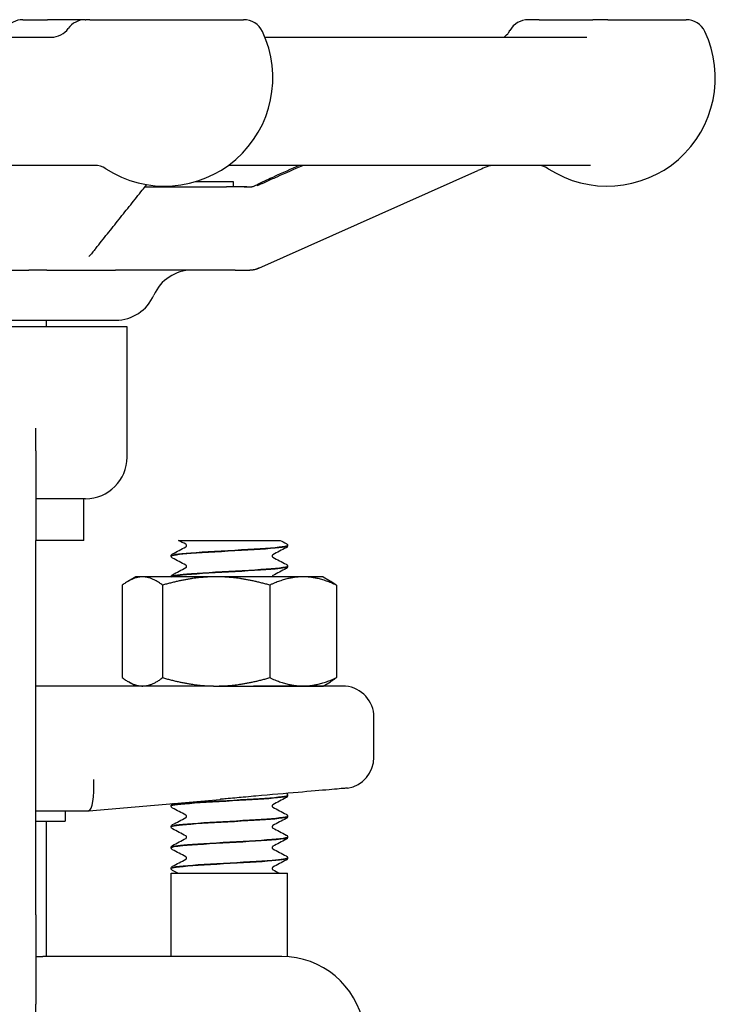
# Model space of a CAD drawing. Header units: inches. Extents: x 36 to 1719, y -84 to 1122.
# Tile 382 of 558: x 1068.26 to 1070.35, y 381.47 to 384.43. Entities that reach past the tile are written whole.
import ezdxf

# ---------------------------------------------------------------- set-up
doc = ezdxf.new("R2010")
doc.units = ezdxf.units.IN
doc.header["$LTSCALE"] = 48
doc.header["$MEASUREMENT"] = 0
doc.layers.add('Visible (ANSI)', color=7, linetype='Continuous', lineweight=30)

msp = doc.modelspace()

# ---------------------------------------------------------------- linework, layer by layer
at = {"layer": 'Visible (ANSI)'}
for p, q in [((1068.26915, 384.42539), (1068.34343, 384.42539)), ((1068.45682, 384.42539), (1068.34343, 384.42539)), ((1068.45681, 384.42539), (1068.4589, 384.42539)), ((1068.4706, 384.42539), (1068.4589, 384.42539)), ((1068.4706, 384.42539), (1068.93265, 384.42539)), ((1069.82063, 384.42539), (1069.78783, 384.42539)), ((1069.82063, 384.42539), (1069.98202, 384.42539)), ((1070.02735, 384.42539), (1069.98202, 384.42539)), ((1070.02735, 384.42539), (1070.26234, 384.42539)), ((1066.62426, 384.37289), (1068.35797, 384.37289)), ((1068.9965, 384.37289), (1069.96361, 384.37289)), ((1068.48501, 383.98789), (1066.52985, 383.98789)), ((1069.97472, 383.98789), (1068.8871, 383.98789)), ((1068.97829, 383.6788), (1069.63687, 383.97202)), ((1068.90253, 383.93852), (1068.7869, 383.93852)), ((1068.90253, 383.92289), (1068.90253, 383.93852)), ((1068.63582, 383.92289), (1068.88083, 383.92289)), ((1068.63582, 383.92289), (1068.88083, 383.92289)), ((1068.94286, 383.92289), (1068.88083, 383.92289)), ((1068.04132, 383.67289), (1068.28688, 383.67289)), ((1068.34177, 383.67289), (1068.28688, 383.67289)), ((1068.34177, 383.67289), (1068.54758, 383.67289)), ((1068.90708, 383.67289), (1068.54758, 383.67289)), ((1068.90708, 383.67289), (1068.95161, 383.67289)), ((1067.3817, 383.52289), (1068.5484, 383.52289)), ((1068.34003, 383.50289), (1068.34003, 383.52289)), ((1068.58253, 383.50289), (1068.09618, 383.50289)), ((1068.58253, 383.11139), (1068.58253, 383.50289)), ((1068.30878, 383.12998), (1068.30878, 383.19807)), ((1068.30878, 383.12998), (1068.30878, 382.86139)), ((1068.45753, 382.98639), (1068.30878, 382.98639)), ((1068.45253, 382.86139), (1068.45253, 382.98639)), ((1068.30878, 381.73639), (1068.30878, 382.86139)), ((1068.45253, 382.86139), (1068.30878, 382.86139)), ((1068.73692, 382.86139), (1068.82448, 382.86139)), ((1068.82448, 382.86139), (1068.89038, 382.86139)), ((1068.89038, 382.86139), (1068.95619, 382.86139)), ((1068.95619, 382.86139), (1069.04303, 382.86139)), ((1069.06503, 382.84541), (1069.06503, 382.84603)), ((1068.71503, 382.81413), (1068.71503, 382.81475)), ((1069.06503, 382.78285), (1069.06503, 382.78347)), ((1068.60853, 382.75189), (1068.5867, 382.73929)), ((1068.62878, 382.75189), (1068.60853, 382.75189)), ((1068.8502, 382.75189), (1068.62878, 382.75189)), ((1068.71503, 382.75189), (1068.71503, 382.75219)), ((1069.11145, 382.75189), (1068.8502, 382.75189)), ((1069.17153, 382.75189), (1069.11145, 382.75189)), ((1069.17153, 382.75189), (1069.19335, 382.73929)), ((1068.56825, 382.72675), (1068.56825, 382.44903)), ((1068.68931, 382.72675), (1068.68931, 382.44903)), ((1069.01109, 382.72675), (1069.01109, 382.44903)), ((1069.2118, 382.72675), (1069.2118, 382.44903)), ((1068.84217, 382.42389), (1068.30878, 382.42389)), ((1068.60853, 382.42389), (1068.5867, 382.43649)), ((1068.84217, 382.42389), (1068.8502, 382.42389)), ((1068.8502, 382.42389), (1069.11145, 382.42389)), ((1069.23912, 382.4235), (1068.96201, 382.4235)), ((1069.11145, 382.42389), (1069.17153, 382.42389)), ((1069.17153, 382.42389), (1069.19335, 382.43649)), ((1069.32428, 382.2098), (1069.32428, 382.33014)), ((1069.06503, 382.09466), (1069.06503, 382.09528)), ((1068.46719, 382.04891), (1068.86261, 382.0835)), ((1068.71503, 382.06338), (1068.71503, 382.064)), ((1068.30878, 382.04889), (1068.46702, 382.04889)), ((1068.39628, 382.04889), (1068.39628, 382.01764)), ((1068.46719, 382.04891), (1068.46702, 382.04889)), ((1069.06503, 382.0321), (1069.06503, 382.03272)), ((1068.30878, 382.01764), (1068.39628, 382.01764)), ((1068.34003, 381.61139), (1068.34003, 382.01764)), ((1068.71503, 382.00082), (1068.71503, 382.00144)), ((1069.06503, 381.96954), (1069.06503, 381.97016)), ((1068.71503, 381.93826), (1068.71503, 381.93888)), ((1069.06503, 381.90698), (1069.06503, 381.9076)), ((1068.71503, 381.87569), (1068.71503, 381.87632)), ((1068.71503, 381.86139), (1069.06503, 381.86139)), ((1068.71503, 381.61139), (1068.71503, 381.86139)), ((1069.06503, 381.61076), (1069.06503, 381.86139)), ((1068.30878, 381.73639), (1068.30878, 381.4678)), ((1068.30878, 381.61139), (1068.32912, 381.61139)), ((1068.51394, 381.61139), (1068.32912, 381.61139)), ((1069.0472, 381.61139), (1068.51394, 381.61139)), ((1068.30878, 381.39971), (1068.30878, 381.4678))]:
    msp.add_line(p, q, dxfattribs=at)
for centre, radius, start, end in [((1068.26915, 384.36289), 0.0625, 90, 144.54946), ((1068.35499, 384.43539), 0.0625, 270, 324.54946), ((1068.45681, 384.36289), 0.0625, 90, 144.54946), ((1068.93265, 384.36289), 0.0625, 25.37693, 90), ((1069.78782, 384.36289), 0.0625, 90, 151.14395), ((1070.26234, 384.36289), 0.0625, 25.37693, 90), ((1068.69547, 384.25039), 0.325, 237.00411, 25.37693), ((1070.02516, 384.25039), 0.325, 237.00411, 25.37693), ((1068.48445, 383.92539), 0.0625, 57.00411, 90), ((1069.81414, 383.92539), 0.0625, 57.00411, 90), ((1068.77753, 383.54789), 0.125, 90, 156.42182), ((1068.5484, 383.64789), 0.125, 270, 336.42182), ((1068.45753, 383.11139), 0.125, 270, 0), ((1069.23053, 382.33014), 0.09375, 0, 84.74141), ((1069.23053, 382.2098), 0.09375, 279.08773, 0), ((1069.0472, 381.36139), 0.25, 290, 90)]:
    msp.add_arc(centre, radius, start, end, dxfattribs=at)
msp.add_ellipse((1068.46293, 382.14264), major_axis=(0.00409, -0.09375), ratio=0.2058405, start_param=0.0089869, end_param=1.5618094, dxfattribs=at)
for points, knots in [([(1069.71491, 384.37289), (1069.71506, 384.37299), (1069.71522, 384.37309), (1069.71609, 384.37367), (1069.71701, 384.37429), (1069.71935, 384.37619), (1069.72007, 384.3768), (1069.72224, 384.37878), (1069.72383, 384.38025), (1069.72795, 384.38512), (1069.73018, 384.38782), (1069.73305, 384.39299), (1069.73306, 384.39302), (1069.73308, 384.39305)], [0.301801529, 0.301801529, 0.301801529, 0.301801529, 0.311026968, 0.311026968, 0.346036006, 0.346036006, 0.35859844, 0.35859844, 0.375897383, 0.375897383, 0.388708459, 0.388708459, 0.388783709, 0.388783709, 0.388783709, 0.388783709]), ([(1069.69266, 383.98789), (1069.68903, 383.98789), (1069.68509, 383.98789), (1069.68068, 383.98769), (1069.67952, 383.98762), (1069.67754, 383.98742), (1069.67697, 383.98736), (1069.676, 383.98723), (1069.67569, 383.98719), (1069.67503, 383.98709), (1069.67468, 383.98703), (1069.67407, 383.98693), (1069.67385, 383.98689), (1069.67337, 383.9868), (1069.67312, 383.98675), (1069.67261, 383.98665), (1069.67235, 383.9866), (1069.67188, 383.9865), (1069.67166, 383.98645), (1069.67126, 383.98636), (1069.67107, 383.98632), (1069.67026, 383.98612), (1069.66977, 383.986), (1069.66861, 383.98568), (1069.66805, 383.98551), (1069.66509, 383.98457), (1069.66196, 383.98325), (1069.65154, 383.97859), (1069.64439, 383.97536), (1069.63687, 383.97202)], [0, 0, 0, 0, 0.0860149, 0.0860149, 0.11416773, 0.11416773, 0.12469642, 0.12469642, 0.12914613, 0.12914613, 0.13306956, 0.13306956, 0.13502613, 0.13502613, 0.13699814, 0.13699814, 0.13896384, 0.13896384, 0.14091438, 0.14091438, 0.14281478, 0.14281478, 0.14990119, 0.14990119, 0.16210052, 0.16210052, 0.21779338, 0.21779338, 0.29565066, 0.29565066, 0.29565066, 0.29565066]), ([(1068.4886, 383.73839), (1068.50024, 383.75296), (1068.51188, 383.76754), (1068.53516, 383.7967), (1068.5468, 383.81128), (1068.57008, 383.84046), (1068.58172, 383.85504), (1068.60499, 383.88422), (1068.61662, 383.89882), (1068.63265, 383.91891), (1068.63703, 383.92442), (1068.64142, 383.92992)], [0.9209333, 0.9209333, 0.9209333, 0.9209333, 1.1948266, 1.1948266, 1.46872, 1.46872, 1.7426133, 1.7426133, 2.0165067, 2.0165067, 2.1197672, 2.1197672, 2.1197672, 2.1197672]), ([(1068.93474, 383.92289), (1068.93508, 383.92289), (1068.93542, 383.92289), (1068.93581, 383.92289), (1068.93587, 383.92289), (1068.93594, 383.92289), (1068.93596, 383.92289), (1068.93614, 383.92289), (1068.93627, 383.92289), (1068.9366, 383.92289), (1068.93679, 383.92289), (1068.93749, 383.92289), (1068.93798, 383.92289), (1068.93943, 383.9229), (1068.94038, 383.9229), (1068.94412, 383.92292), (1068.94683, 383.92293), (1068.95083, 383.92309), (1068.95183, 383.92314), (1068.95354, 383.92327), (1068.95419, 383.92333), (1068.95538, 383.92347), (1068.95582, 383.92353), (1068.95649, 383.92362), (1068.95671, 383.92366), (1068.95716, 383.92372), (1068.95738, 383.92376), (1068.95801, 383.92387), (1068.95841, 383.92394), (1068.9591, 383.92408), (1068.9594, 383.92414), (1068.96, 383.92427), (1068.96029, 383.92434), (1068.96103, 383.92452), (1068.96141, 383.92462), (1068.96268, 383.92498), (1068.96332, 383.9252), (1068.9651, 383.9259), (1068.9663, 383.92644), (1068.96916, 383.92784), (1068.97065, 383.92861), (1068.97689, 383.93183), (1068.98212, 383.93447), (1068.99239, 383.93946), (1068.99728, 383.94177), (1069.00929, 383.94732), (1069.01661, 383.95059), (1069.02385, 383.95381)], [0, 0, 0, 0, 0.00271618, 0.00271618, 0.00315775, 0.00315775, 0.00337165, 0.00337165, 0.00508342, 0.00508342, 0.00768757, 0.00768757, 0.01463142, 0.01463142, 0.02847944, 0.02847944, 0.06954195, 0.06954195, 0.08324789, 0.08324789, 0.09025248, 0.09025248, 0.09374394, 0.09374394, 0.09546574, 0.09546574, 0.09718666, 0.09718666, 0.10065514, 0.10065514, 0.10409205, 0.10409205, 0.10824537, 0.10824537, 0.11599262, 0.11599262, 0.13681964, 0.13681964, 0.15785213, 0.15785213, 0.17584967, 0.17584967, 0.23174534, 0.23174534, 0.27578626, 0.27578626, 0.33616935, 0.33616935, 0.33616935, 0.33616935]), ([(1068.97196, 383.92625), (1068.97196, 383.92625), (1068.97197, 383.92625), (1068.972, 383.92627), (1068.9721, 383.9263), (1068.97255, 383.92646), (1068.97305, 383.92664), (1068.97492, 383.92738), (1068.97684, 383.92822), (1068.98142, 383.9303), (1068.98406, 383.93152), (1068.98951, 383.93402), (1068.99229, 383.9353), (1069.00029, 383.93896), (1069.00601, 383.94155), (1069.01726, 383.94662), (1069.0229, 383.94913), (1069.03012, 383.95234), (1069.03177, 383.95307), (1069.03342, 383.95381)], [0.02029104, 0.02029104, 0.02029104, 0.02029104, 0.0213158, 0.0213158, 0.0275165, 0.0275165, 0.04356784, 0.04356784, 0.07542337, 0.07542337, 0.10910443, 0.10910443, 0.13873832, 0.13873832, 0.18890891, 0.18890891, 0.23534146, 0.23534146, 0.24909876, 0.24909876, 0.24909876, 0.24909876]), ([(1068.4886, 383.73839), (1068.48698, 383.73636), (1068.48464, 383.73335), (1068.47916, 383.72668), (1068.47602, 383.72311), (1068.47189, 383.71851), (1068.47056, 383.71705), (1068.4687, 383.71498), (1068.46807, 383.71426), (1068.46794, 383.71411), (1068.46794, 383.7141), (1068.46794, 383.7141)], [0, 0, 0, 0, 0.04709709, 0.04709709, 0.10216416, 0.10216416, 0.13173201, 0.13173201, 0.15669532, 0.15669532, 0.15933901, 0.15933901, 0.15933901, 0.15933901]), ([(1068.97829, 383.6788), (1068.9779, 383.67862), (1068.97751, 383.67845), (1068.97666, 383.67808), (1068.97623, 383.6779), (1068.97533, 383.67753), (1068.97495, 383.67737), (1068.97433, 383.67713), (1068.97412, 383.67705), (1068.97302, 383.67663), (1068.97218, 383.67634), (1068.97064, 383.67582), (1068.96991, 383.6756), (1068.96805, 383.67506), (1068.9669, 383.67476), (1068.96516, 383.67436), (1068.96465, 383.67425), (1068.96369, 383.67406), (1068.96322, 383.67397), (1068.9623, 383.6738), (1068.96184, 383.67372), (1068.9605, 383.67351), (1068.95965, 383.67339), (1068.95836, 383.67325), (1068.9579, 383.6732), (1068.95727, 383.67314), (1068.95712, 383.67313), (1068.95686, 383.67311), (1068.95675, 383.6731), (1068.95658, 383.67308), (1068.95652, 383.67308), (1068.95641, 383.67307), (1068.95635, 383.67307), (1068.95624, 383.67306), (1068.95618, 383.67305), (1068.95609, 383.67305), (1068.95605, 383.67304), (1068.9554, 383.673), (1068.95475, 383.67296), (1068.95329, 383.67291), (1068.95244, 383.67289), (1068.95163, 383.67289)], [0, 0, 0, 0, 0.008786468, 0.008786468, 0.015207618, 0.015207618, 0.018782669, 0.018782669, 0.02054883, 0.02054883, 0.027782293, 0.027782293, 0.034814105, 0.034814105, 0.045378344, 0.045378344, 0.049482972, 0.049482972, 0.053065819, 0.053065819, 0.056600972, 0.056600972, 0.063724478, 0.063724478, 0.067843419, 0.067843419, 0.069054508, 0.069054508, 0.069936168, 0.069936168, 0.070376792, 0.070376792, 0.070819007, 0.070819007, 0.071262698, 0.071262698, 0.071705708, 0.071705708, 0.078741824, 0.078741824, 0.086832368, 0.086832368, 0.086832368, 0.086832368]), ([(1069.06475, 382.84606), (1069.06489, 382.845), (1069.0621, 382.84393), (1069.05626, 382.84287), (1069.03932, 382.83978), (1068.99705, 382.8367), (1068.94562, 382.83361), (1068.89422, 382.83053), (1068.83489, 382.82744), (1068.79033, 382.82436), (1068.74579, 382.82127), (1068.71706, 382.81819), (1068.71514, 382.81511), (1068.71506, 382.81499), (1068.71503, 382.81487), (1068.71503, 382.81475)], [1.5680873, 1.5680873, 1.5680873, 1.5680873, 1.888606, 1.888606, 1.888606, 2.8182842, 2.8182842, 2.8182842, 3.7476993, 3.7476993, 3.7476993, 4.6768539, 4.6768539, 4.6768539, 4.712389, 4.712389, 4.712389, 4.712389]), ([(1068.71505, 382.81411), (1068.71509, 382.81696), (1068.7375, 382.81981), (1068.77535, 382.82266), (1068.81595, 382.82572), (1068.87335, 382.82877), (1068.92595, 382.83183), (1068.97897, 382.83491), (1069.02586, 382.838), (1069.0487, 382.84108), (1069.05941, 382.84252), (1069.06473, 382.84397), (1069.0647, 382.84541)], [-10.9982833, -10.9982833, -10.9982833, -10.9982833, -10.1393382, -10.1393382, -10.1393382, -9.2180099, -9.2180099, -9.2180099, -8.289328, -8.289328, -8.289328, -7.8539816, -7.8539816, -7.8539816, -7.8539816]), ([(1068.76136, 382.84572), (1068.76136, 382.84693), (1068.76086, 382.84805), (1068.76007, 382.84913), (1068.75978, 382.84934), (1068.75957, 382.84949), (1068.75954, 382.84951), (1068.75954, 382.84951)], [0, 0, 0, 0, 0.02017106, 0.02017106, 0.036592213, 0.036592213, 0.045399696, 0.045399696, 0.045399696, 0.045399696]), ([(1068.75957, 382.84195), (1068.75963, 382.84199), (1068.7598, 382.8421), (1068.76031, 382.84264), (1068.76062, 382.84302), (1068.76116, 382.84416), (1068.76136, 382.84494), (1068.76136, 382.84572)], [0.008751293, 0.008751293, 0.008751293, 0.008751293, 0.024017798, 0.024017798, 0.03673453, 0.03673453, 0.049915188, 0.049915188, 0.049915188, 0.049915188]), ([(1069.06082, 382.85207), (1069.06153, 382.85169), (1069.06229, 382.85124), (1069.06354, 382.84995), (1069.06398, 382.84939), (1069.06471, 382.84793), (1069.06498, 382.84701), (1069.06502, 382.84606)], [0, 0, 0, 0, 0.024898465, 0.024898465, 0.037820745, 0.037820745, 0.051208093, 0.051208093, 0.051208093, 0.051208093]), ([(1069.06502, 382.84539), (1069.06496, 382.84411), (1069.06449, 382.84291), (1069.06338, 382.84125), (1069.06279, 382.84071), (1069.06175, 382.8399), (1069.06128, 382.83962), (1069.06082, 382.83938)], [0, 0, 0, 0, 0.017960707, 0.017960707, 0.035135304, 0.035135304, 0.051182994, 0.051182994, 0.051182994, 0.051182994]), ([(1068.71503, 382.81478), (1068.71509, 382.81606), (1068.71556, 382.81726), (1068.71667, 382.81892), (1068.71726, 382.81946), (1068.7183, 382.82026), (1068.71877, 382.82054), (1068.71923, 382.82079)], [0, 0, 0, 0, 0.017960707, 0.017960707, 0.035135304, 0.035135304, 0.051182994, 0.051182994, 0.051182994, 0.051182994]), ([(1068.71923, 382.8081), (1068.71852, 382.80847), (1068.71776, 382.80893), (1068.71652, 382.81021), (1068.71607, 382.81077), (1068.71534, 382.81223), (1068.71507, 382.81315), (1068.71503, 382.81411)], [0, 0, 0, 0, 0.024898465, 0.024898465, 0.037820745, 0.037820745, 0.051208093, 0.051208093, 0.051208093, 0.051208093]), ([(1069.02048, 382.81822), (1069.02042, 382.81818), (1069.02025, 382.81807), (1069.01974, 382.81753), (1069.01943, 382.81715), (1069.01889, 382.81601), (1069.01869, 382.81523), (1069.01869, 382.81444)], [0.008751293, 0.008751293, 0.008751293, 0.008751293, 0.024017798, 0.024017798, 0.03673453, 0.03673453, 0.049915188, 0.049915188, 0.049915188, 0.049915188]), ([(1069.01869, 382.81444), (1069.01869, 382.81324), (1069.01919, 382.81211), (1069.01998, 382.81104), (1069.02027, 382.81082), (1069.02048, 382.81067), (1069.02051, 382.81065), (1069.02051, 382.81065)], [0, 0, 0, 0, 0.02017106, 0.02017106, 0.036592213, 0.036592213, 0.045399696, 0.045399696, 0.045399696, 0.045399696]), ([(1069.06471, 382.7835), (1069.06471, 382.78171), (1069.0565, 382.77992), (1069.0404, 382.77813), (1069.01271, 382.77505), (1068.96236, 382.77197), (1068.90853, 382.76889), (1068.85472, 382.76581), (1068.79872, 382.76273), (1068.76187, 382.75965), (1068.73212, 382.75716), (1068.71542, 382.75468), (1068.71515, 382.75219)], [7.8512726, 7.8512726, 7.8512726, 7.8512726, 8.3909221, 8.3909221, 8.3909221, 9.318815, 9.318815, 9.318815, 10.2464637, 10.2464637, 10.2464637, 10.9955743, 10.9955743, 10.9955743, 10.9955743]), ([(1068.71539, 382.75189), (1068.71667, 382.75387), (1068.72807, 382.75586), (1068.74858, 382.75784), (1068.78038, 382.76091), (1068.83332, 382.76398), (1068.88731, 382.76706), (1068.9412, 382.77012), (1068.99488, 382.77319), (1069.02802, 382.77626), (1069.05178, 382.77845), (1069.0646, 382.78065), (1069.06481, 382.78285)], [-17.2464099, -17.2464099, -17.2464099, -17.2464099, -16.649142, -16.649142, -16.649142, -15.7234774, -15.7234774, -15.7234774, -14.7994931, -14.7994931, -14.7994931, -14.1371669, -14.1371669, -14.1371669, -14.1371669]), ([(1068.76136, 382.78316), (1068.76136, 382.78437), (1068.76086, 382.78549), (1068.76007, 382.78657), (1068.75978, 382.78678), (1068.75957, 382.78693), (1068.75954, 382.78695), (1068.75954, 382.78695)], [0, 0, 0, 0, 0.02017106, 0.02017106, 0.036592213, 0.036592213, 0.045399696, 0.045399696, 0.045399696, 0.045399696]), ([(1068.75957, 382.77939), (1068.75963, 382.77942), (1068.7598, 382.77954), (1068.76031, 382.78007), (1068.76062, 382.78046), (1068.76116, 382.78159), (1068.76136, 382.78237), (1068.76136, 382.78316)], [0.008751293, 0.008751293, 0.008751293, 0.008751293, 0.024017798, 0.024017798, 0.03673453, 0.03673453, 0.049915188, 0.049915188, 0.049915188, 0.049915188]), ([(1069.06082, 382.7895), (1069.06153, 382.78913), (1069.06229, 382.78868), (1069.06354, 382.78739), (1069.06398, 382.78683), (1069.06471, 382.78537), (1069.06498, 382.78445), (1069.06502, 382.7835)], [0, 0, 0, 0, 0.024898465, 0.024898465, 0.037820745, 0.037820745, 0.051208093, 0.051208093, 0.051208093, 0.051208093]), ([(1069.06502, 382.78282), (1069.06496, 382.78155), (1069.06449, 382.78035), (1069.06338, 382.77869), (1069.06279, 382.77814), (1069.06175, 382.77734), (1069.06128, 382.77706), (1069.06082, 382.77682)], [0, 0, 0, 0, 0.017960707, 0.017960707, 0.035135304, 0.035135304, 0.051182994, 0.051182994, 0.051182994, 0.051182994]), ([(1068.71503, 382.75222), (1068.71509, 382.75349), (1068.71556, 382.75469), (1068.71667, 382.75635), (1068.71726, 382.7569), (1068.7183, 382.7577), (1068.71877, 382.75798), (1068.71923, 382.75822)], [0, 0, 0, 0, 0.017960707, 0.017960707, 0.035135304, 0.035135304, 0.051182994, 0.051182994, 0.051182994, 0.051182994]), ([(1069.02048, 382.75565), (1069.02042, 382.75562), (1069.02025, 382.7555), (1069.01974, 382.75497), (1069.01943, 382.75458), (1069.0189, 382.75345), (1069.01869, 382.75268), (1069.01869, 382.75189)], [0.008751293, 0.008751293, 0.008751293, 0.008751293, 0.024017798, 0.024017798, 0.03673453, 0.03673453, 0.04985052, 0.04985052, 0.04985052, 0.04985052]), ([(1068.84217, 382.42389), (1068.84249, 382.42389), (1068.84281, 382.42389), (1068.88294, 382.42388), (1068.92264, 382.4235), (1068.96201, 382.4235)], [-0.00244603, -0.00244603, -0.00244603, -0.00244603, 0, 0, 0.30409051, 0.30409051, 0.30409051, 0.30409051]), ([(1068.71509, 382.06336), (1068.71504, 382.06377), (1068.71543, 382.06417), (1068.7163, 382.06458), (1068.7228, 382.06765), (1068.75561, 382.07072), (1068.8023, 382.07379), (1068.84897, 382.07686), (1068.90842, 382.07993), (1068.95811, 382.083), (1069.00779, 382.08607), (1069.04656, 382.08914), (1069.05973, 382.09221), (1069.06324, 382.09303), (1069.06491, 382.09384), (1069.06483, 382.09466)], [-86.396507, -86.396507, -86.396507, -86.396507, -86.2730121, -86.2730121, -86.2730121, -85.3480879, -85.3480879, -85.3480879, -84.4233738, -84.4233738, -84.4233738, -83.4988671, -83.4988671, -83.4988671, -83.2522053, -83.2522053, -83.2522053, -83.2522053]), ([(1069.06497, 382.09531), (1069.06502, 382.09496), (1069.06473, 382.09461), (1069.0641, 382.09426), (1069.05854, 382.09118), (1069.02641, 382.0881), (1068.97996, 382.08502), (1068.93355, 382.08194), (1068.87396, 382.07886), (1068.82388, 382.07578), (1068.77385, 382.07271), (1068.73449, 382.06964), (1068.72077, 382.06656), (1068.71696, 382.06571), (1068.71515, 382.06486), (1068.71523, 382.064)], [76.966311, 76.966311, 76.966311, 76.966311, 77.0718173, 77.0718173, 77.0718173, 78.0001054, 78.0001054, 78.0001054, 78.927415, 78.927415, 78.927415, 79.8537889, 79.8537889, 79.8537889, 80.1106127, 80.1106127, 80.1106127, 80.1106127]), ([(1068.96985, 382.09316), (1068.96746, 382.09295), (1068.96506, 382.09274), (1068.95238, 382.09162), (1068.94206, 382.09069), (1068.9146, 382.0882), (1068.89743, 382.08661), (1068.87497, 382.08459), (1068.86974, 382.08413), (1068.86387, 382.08361), (1068.86324, 382.08356), (1068.86261, 382.0835)], [0.05166308, 0.05166308, 0.05166308, 0.05166308, 0.07036558, 0.07036558, 0.15060424, 0.15060424, 0.28322209, 0.28322209, 0.32342002, 0.32342002, 0.3282584, 0.3282584, 0.3282584, 0.3282584]), ([(1069.24533, 382.11722), (1069.24533, 382.11722), (1069.24328, 382.11705), (1069.23074, 382.11595), (1069.21381, 382.11448), (1069.16482, 382.1102), (1069.13323, 382.10744), (1069.05822, 382.10089), (1069.01522, 382.09713), (1068.96985, 382.09316)], [1.2086674, 1.2086674, 1.2086674, 1.2086674, 1.3758839, 1.3758839, 1.7193458, 1.7193458, 2.0628667, 2.0628667, 2.4173808, 2.4173808, 2.4173808, 2.4173808]), ([(1069.06502, 382.09464), (1069.06496, 382.09336), (1069.06449, 382.09216), (1069.06338, 382.0905), (1069.06279, 382.08996), (1069.06175, 382.08915), (1069.06128, 382.08887), (1069.06082, 382.08863)], [0, 0, 0, 0, 0.017960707, 0.017960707, 0.035135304, 0.035135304, 0.051182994, 0.051182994, 0.051182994, 0.051182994]), ([(1069.06114, 382.10114), (1069.06176, 382.1008), (1069.06241, 382.10036), (1069.06354, 382.0992), (1069.06398, 382.09864), (1069.06471, 382.09718), (1069.06498, 382.09626), (1069.06502, 382.09531)], [0.003701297, 0.003701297, 0.003701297, 0.003701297, 0.024898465, 0.024898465, 0.037820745, 0.037820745, 0.051208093, 0.051208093, 0.051208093, 0.051208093]), ([(1068.71503, 382.06403), (1068.71509, 382.06531), (1068.71556, 382.06651), (1068.71667, 382.06817), (1068.71726, 382.06871), (1068.7183, 382.06951), (1068.71877, 382.06979), (1068.71923, 382.07004)], [0, 0, 0, 0, 0.017960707, 0.017960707, 0.035135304, 0.035135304, 0.051182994, 0.051182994, 0.051182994, 0.051182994]), ([(1068.71923, 382.05735), (1068.71852, 382.05772), (1068.71776, 382.05818), (1068.71652, 382.05946), (1068.71607, 382.06002), (1068.71534, 382.06148), (1068.71507, 382.0624), (1068.71503, 382.06336)], [0, 0, 0, 0, 0.024898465, 0.024898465, 0.037820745, 0.037820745, 0.051208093, 0.051208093, 0.051208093, 0.051208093]), ([(1069.02048, 382.06747), (1069.02042, 382.06743), (1069.02025, 382.06732), (1069.01974, 382.06678), (1069.01943, 382.0664), (1069.01889, 382.06526), (1069.01869, 382.06448), (1069.01869, 382.06369)], [0.008751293, 0.008751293, 0.008751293, 0.008751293, 0.024017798, 0.024017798, 0.03673453, 0.03673453, 0.049915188, 0.049915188, 0.049915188, 0.049915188]), ([(1069.01869, 382.06369), (1069.01869, 382.06249), (1069.01919, 382.06136), (1069.01998, 382.06029), (1069.02027, 382.06007), (1069.02048, 382.05992), (1069.02051, 382.0599), (1069.02051, 382.0599)], [0, 0, 0, 0, 0.02017106, 0.02017106, 0.036592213, 0.036592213, 0.045399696, 0.045399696, 0.045399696, 0.045399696]), ([(1069.06477, 382.03275), (1069.06491, 382.03175), (1069.06245, 382.03075), (1069.05728, 382.02975), (1069.04146, 382.02669), (1069.00056, 382.02363), (1068.95002, 382.02057), (1068.89951, 382.01751), (1068.84055, 382.01445), (1068.79534, 382.01139), (1068.74915, 382.00826), (1068.71847, 382.00514), (1068.71532, 382.00201), (1068.71512, 382.00182), (1068.71503, 382.00163), (1068.71504, 382.00144)], [83.2494963, 83.2494963, 83.2494963, 83.2494963, 83.5507651, 83.5507651, 83.5507651, 84.4730857, 84.4730857, 84.4730857, 85.3947182, 85.3947182, 85.3947182, 86.3362347, 86.3362347, 86.3362347, 86.393798, 86.393798, 86.393798, 86.393798]), ([(1068.71505, 382.00079), (1068.71511, 382.00362), (1068.73715, 382.00645), (1068.77451, 382.00928), (1068.8151, 382.01236), (1068.87281, 382.01543), (1068.9257, 382.0185), (1068.97859, 382.02158), (1069.02541, 382.02465), (1069.0484, 382.02773), (1069.0593, 382.02918), (1069.06472, 382.03064), (1069.0647, 382.0321)], [-92.6796923, -92.6796923, -92.6796923, -92.6796923, -91.8271132, -91.8271132, -91.8271132, -90.9008742, -90.9008742, -90.9008742, -89.9748609, -89.9748609, -89.9748609, -89.5353906, -89.5353906, -89.5353906, -89.5353906]), ([(1068.76136, 382.03241), (1068.76136, 382.03362), (1068.76086, 382.03474), (1068.76007, 382.03582), (1068.75978, 382.03603), (1068.75957, 382.03618), (1068.75954, 382.0362), (1068.75954, 382.0362)], [0, 0, 0, 0, 0.02017106, 0.02017106, 0.036592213, 0.036592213, 0.045399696, 0.045399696, 0.045399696, 0.045399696]), ([(1068.75957, 382.02864), (1068.75963, 382.02867), (1068.7598, 382.02879), (1068.76031, 382.02932), (1068.76062, 382.02971), (1068.76116, 382.03084), (1068.76136, 382.03162), (1068.76136, 382.03241)], [0.008751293, 0.008751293, 0.008751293, 0.008751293, 0.024017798, 0.024017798, 0.03673453, 0.03673453, 0.049915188, 0.049915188, 0.049915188, 0.049915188]), ([(1069.06082, 382.03875), (1069.06153, 382.03838), (1069.06229, 382.03793), (1069.06354, 382.03664), (1069.06398, 382.03608), (1069.06471, 382.03462), (1069.06498, 382.0337), (1069.06502, 382.03275)], [0, 0, 0, 0, 0.024898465, 0.024898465, 0.037820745, 0.037820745, 0.051208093, 0.051208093, 0.051208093, 0.051208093]), ([(1068.71503, 382.00147), (1068.71509, 382.00274), (1068.71556, 382.00394), (1068.71667, 382.0056), (1068.71726, 382.00615), (1068.7183, 382.00695), (1068.71877, 382.00723), (1068.71923, 382.00747)], [0, 0, 0, 0, 0.017960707, 0.017960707, 0.035135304, 0.035135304, 0.051182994, 0.051182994, 0.051182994, 0.051182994]), ([(1069.02048, 382.0049), (1069.02042, 382.00487), (1069.02025, 382.00475), (1069.01974, 382.00422), (1069.01943, 382.00383), (1069.01889, 382.0027), (1069.01869, 382.00192), (1069.01869, 382.00113)], [0.008751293, 0.008751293, 0.008751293, 0.008751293, 0.024017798, 0.024017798, 0.03673453, 0.03673453, 0.049915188, 0.049915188, 0.049915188, 0.049915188]), ([(1069.06502, 382.03207), (1069.06496, 382.0308), (1069.06449, 382.0296), (1069.06338, 382.02794), (1069.06279, 382.02739), (1069.06175, 382.02659), (1069.06128, 382.02631), (1069.06082, 382.02607)], [0, 0, 0, 0, 0.017960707, 0.017960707, 0.035135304, 0.035135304, 0.051182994, 0.051182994, 0.051182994, 0.051182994]), ([(1068.71923, 381.99479), (1068.71852, 381.99516), (1068.71776, 381.99561), (1068.71652, 381.9969), (1068.71607, 381.99746), (1068.71534, 381.99892), (1068.71507, 381.99984), (1068.71503, 382.00079)], [0, 0, 0, 0, 0.024898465, 0.024898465, 0.037820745, 0.037820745, 0.051208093, 0.051208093, 0.051208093, 0.051208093]), ([(1068.76136, 381.96985), (1068.76136, 381.97106), (1068.76086, 381.97218), (1068.76007, 381.97325), (1068.75978, 381.97347), (1068.75957, 381.97362), (1068.75954, 381.97364), (1068.75954, 381.97364)], [0, 0, 0, 0, 0.02017106, 0.02017106, 0.036592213, 0.036592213, 0.045399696, 0.045399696, 0.045399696, 0.045399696]), ([(1069.01869, 382.00113), (1069.01869, 381.99992), (1069.01919, 381.9988), (1069.01998, 381.99773), (1069.02027, 381.99751), (1069.02048, 381.99736), (1069.02051, 381.99734), (1069.02051, 381.99734)], [0, 0, 0, 0, 0.02017106, 0.02017106, 0.036592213, 0.036592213, 0.045399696, 0.045399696, 0.045399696, 0.045399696]), ([(1069.06082, 381.97619), (1069.06153, 381.97582), (1069.06229, 381.97537), (1069.06354, 381.97408), (1069.06398, 381.97352), (1069.06471, 381.97206), (1069.06498, 381.97114), (1069.06502, 381.97019)], [0, 0, 0, 0, 0.024898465, 0.024898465, 0.037820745, 0.037820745, 0.051208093, 0.051208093, 0.051208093, 0.051208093]), ([(1068.71503, 381.93891), (1068.71509, 381.94018), (1068.71556, 381.94138), (1068.71667, 381.94304), (1068.71726, 381.94359), (1068.7183, 381.94439), (1068.71877, 381.94467), (1068.71923, 381.94491)], [0, 0, 0, 0, 0.017960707, 0.017960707, 0.035135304, 0.035135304, 0.051182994, 0.051182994, 0.051182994, 0.051182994]), ([(1069.0647, 381.97019), (1069.06472, 381.96844), (1069.05693, 381.96669), (1069.04157, 381.96494), (1069.01457, 381.96187), (1068.96482, 381.9588), (1068.91122, 381.95573), (1068.85772, 381.95266), (1068.80163, 381.94959), (1068.76418, 381.94653), (1068.73304, 381.94398), (1068.71538, 381.94143), (1068.71512, 381.93888)], [89.5326816, 89.5326816, 89.5326816, 89.5326816, 90.0591077, 90.0591077, 90.0591077, 90.9847722, 90.9847722, 90.9847722, 91.9087566, 91.9087566, 91.9087566, 92.6769833, 92.6769833, 92.6769833, 92.6769833]), ([(1068.71526, 381.93823), (1068.71536, 381.94037), (1068.72738, 381.94252), (1068.74996, 381.94466), (1068.7824, 381.94774), (1068.83589, 381.95082), (1068.89001, 381.9539), (1068.94413, 381.95698), (1068.9976, 381.96005), (1069.03006, 381.96313), (1069.05256, 381.96527), (1069.06459, 381.9674), (1069.06479, 381.96954)], [-98.9628776, -98.9628776, -98.9628776, -98.9628776, -98.3173276, -98.3173276, -98.3173276, -97.3894346, -97.3894346, -97.3894346, -96.461786, -96.461786, -96.461786, -95.8185759, -95.8185759, -95.8185759, -95.8185759]), ([(1068.75957, 381.96608), (1068.75963, 381.96611), (1068.7598, 381.96622), (1068.76031, 381.96676), (1068.76062, 381.96714), (1068.76116, 381.96828), (1068.76136, 381.96906), (1068.76136, 381.96985)], [0.008751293, 0.008751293, 0.008751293, 0.008751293, 0.024017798, 0.024017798, 0.03673453, 0.03673453, 0.049915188, 0.049915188, 0.049915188, 0.049915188]), ([(1069.06502, 381.96951), (1069.06496, 381.96823), (1069.06449, 381.96704), (1069.06338, 381.96538), (1069.06279, 381.96483), (1069.06175, 381.96403), (1069.06128, 381.96375), (1069.06082, 381.96351)], [0, 0, 0, 0, 0.017960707, 0.017960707, 0.035135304, 0.035135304, 0.051182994, 0.051182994, 0.051182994, 0.051182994]), ([(1068.71923, 381.93222), (1068.71852, 381.9326), (1068.71776, 381.93305), (1068.71652, 381.93434), (1068.71607, 381.9349), (1068.71534, 381.93636), (1068.71507, 381.93728), (1068.71503, 381.93823)], [0, 0, 0, 0, 0.024898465, 0.024898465, 0.037820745, 0.037820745, 0.051208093, 0.051208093, 0.051208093, 0.051208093]), ([(1069.02048, 381.94234), (1069.02042, 381.94231), (1069.02025, 381.94219), (1069.01974, 381.94166), (1069.01943, 381.94127), (1069.01889, 381.94013), (1069.01869, 381.93936), (1069.01869, 381.93857)], [0.008751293, 0.008751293, 0.008751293, 0.008751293, 0.024017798, 0.024017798, 0.03673453, 0.03673453, 0.049915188, 0.049915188, 0.049915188, 0.049915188]), ([(1069.01869, 381.93857), (1069.01869, 381.93736), (1069.01919, 381.93624), (1069.01998, 381.93516), (1069.02027, 381.93495), (1069.02048, 381.9348), (1069.02051, 381.93478), (1069.02051, 381.93478)], [0, 0, 0, 0, 0.02017106, 0.02017106, 0.036592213, 0.036592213, 0.045399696, 0.045399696, 0.045399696, 0.045399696]), ([(1068.71536, 381.87567), (1068.71526, 381.87708), (1068.72027, 381.8785), (1068.7305, 381.87991), (1068.7528, 381.883), (1068.79932, 381.88608), (1068.85228, 381.88917), (1068.90522, 381.89226), (1068.96332, 381.89534), (1069.00436, 381.89842), (1069.04229, 381.90128), (1069.06481, 381.90413), (1069.065, 381.90698)], [-105.2460629, -105.2460629, -105.2460629, -105.2460629, -104.8196437, -104.8196437, -104.8196437, -103.8899654, -103.8899654, -103.8899654, -102.9605503, -102.9605503, -102.9605503, -102.1017612, -102.1017612, -102.1017612, -102.1017612]), ([(1069.06491, 381.90762), (1069.06477, 381.90512), (1069.04798, 381.90263), (1069.01803, 381.90013), (1068.98138, 381.89707), (1068.92587, 381.89401), (1068.8724, 381.89095), (1068.81851, 381.88787), (1068.76795, 381.88479), (1068.74004, 381.8817), (1068.72377, 381.87991), (1068.71541, 381.87811), (1068.71533, 381.87632)], [95.8158669, 95.8158669, 95.8158669, 95.8158669, 96.5689115, 96.5689115, 96.5689115, 97.4902398, 97.4902398, 97.4902398, 98.4189217, 98.4189217, 98.4189217, 98.9601686, 98.9601686, 98.9601686, 98.9601686]), ([(1068.76136, 381.90729), (1068.76136, 381.90849), (1068.76086, 381.90961), (1068.76007, 381.91069), (1068.75978, 381.9109), (1068.75957, 381.91105), (1068.75954, 381.91107), (1068.75954, 381.91107)], [0, 0, 0, 0, 0.02017106, 0.02017106, 0.036592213, 0.036592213, 0.045399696, 0.045399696, 0.045399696, 0.045399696]), ([(1068.75957, 381.90351), (1068.75963, 381.90355), (1068.7598, 381.90366), (1068.76031, 381.9042), (1068.76062, 381.90458), (1068.76116, 381.90572), (1068.76136, 381.9065), (1068.76136, 381.90729)], [0.008751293, 0.008751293, 0.008751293, 0.008751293, 0.024017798, 0.024017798, 0.03673453, 0.03673453, 0.049915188, 0.049915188, 0.049915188, 0.049915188]), ([(1069.06082, 381.91363), (1069.06153, 381.91326), (1069.06229, 381.9128), (1069.06354, 381.91152), (1069.06398, 381.91095), (1069.06471, 381.9095), (1069.06498, 381.90858), (1069.06502, 381.90762)], [0, 0, 0, 0, 0.024898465, 0.024898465, 0.037820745, 0.037820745, 0.051208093, 0.051208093, 0.051208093, 0.051208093]), ([(1069.06502, 381.90695), (1069.06496, 381.90567), (1069.06449, 381.90447), (1069.06338, 381.90281), (1069.06279, 381.90227), (1069.06175, 381.90147), (1069.06128, 381.90118), (1069.06082, 381.90094)], [0, 0, 0, 0, 0.017960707, 0.017960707, 0.035135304, 0.035135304, 0.051182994, 0.051182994, 0.051182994, 0.051182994]), ([(1068.71503, 381.87634), (1068.71509, 381.87762), (1068.71556, 381.87882), (1068.71667, 381.88048), (1068.71726, 381.88102), (1068.7183, 381.88183), (1068.71877, 381.88211), (1068.71923, 381.88235)], [0, 0, 0, 0, 0.017960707, 0.017960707, 0.035135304, 0.035135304, 0.051182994, 0.051182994, 0.051182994, 0.051182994]), ([(1068.71923, 381.86966), (1068.71852, 381.87004), (1068.71776, 381.87049), (1068.71652, 381.87178), (1068.71607, 381.87234), (1068.71534, 381.87379), (1068.71507, 381.87472), (1068.71503, 381.87567)], [0, 0, 0, 0, 0.024898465, 0.024898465, 0.037820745, 0.037820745, 0.051208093, 0.051208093, 0.051208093, 0.051208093]), ([(1069.02048, 381.87978), (1069.02042, 381.87974), (1069.02025, 381.87963), (1069.01974, 381.87909), (1069.01943, 381.87871), (1069.01889, 381.87757), (1069.01869, 381.87679), (1069.01869, 381.87601)], [0.008751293, 0.008751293, 0.008751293, 0.008751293, 0.024017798, 0.024017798, 0.03673453, 0.03673453, 0.049915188, 0.049915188, 0.049915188, 0.049915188]), ([(1069.01869, 381.87601), (1069.01869, 381.8748), (1069.01919, 381.87368), (1069.01998, 381.8726), (1069.02027, 381.87239), (1069.02048, 381.87224), (1069.02051, 381.87222), (1069.02051, 381.87222)], [0, 0, 0, 0, 0.02017106, 0.02017106, 0.036592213, 0.036592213, 0.045399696, 0.045399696, 0.045399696, 0.045399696])]:
    msp.add_open_spline(points, degree=3, knots=knots, dxfattribs=at)
for points in [[(1069.10062, 383.98789), (1069.07503, 383.97653), (1069.04944, 383.96516), (1069.02385, 383.95381)], [(1069.03342, 383.95381), (1069.05901, 383.96516), (1069.0846, 383.97653), (1069.11019, 383.98789)], [(1068.75955, 382.84951), (1068.75201, 382.85347), (1068.74446, 382.85743), (1068.73692, 382.86139)], [(1069.04303, 382.86139), (1069.04896, 382.85828), (1069.05489, 382.85517), (1069.06082, 382.85207)], [(1068.71923, 382.82079), (1068.73268, 382.82783), (1068.74613, 382.83488), (1068.75957, 382.84195)], [(1069.06082, 382.83938), (1069.04737, 382.83234), (1069.03392, 382.82528), (1069.02048, 382.81822)], [(1068.75955, 382.78694), (1068.74612, 382.79401), (1068.73268, 382.80106), (1068.71923, 382.8081)], [(1069.0205, 382.81066), (1069.03393, 382.80359), (1069.04737, 382.79655), (1069.06082, 382.7895)], [(1068.71923, 382.75822), (1068.73268, 382.76527), (1068.74613, 382.77232), (1068.75957, 382.77939)], [(1069.06082, 382.77682), (1069.04737, 382.76977), (1069.03392, 382.76272), (1069.02048, 382.75565)], [(1069.04219, 382.42389), (1069.04244, 382.42376), (1069.04269, 382.42363), (1069.04294, 382.4235)], [(1068.71923, 382.07004), (1068.71994, 382.0704), (1068.72064, 382.07077), (1068.72135, 382.07114)], [(1069.06082, 382.08863), (1069.04737, 382.08159), (1069.03392, 382.07453), (1069.02048, 382.06747)], [(1068.75955, 382.03619), (1068.74612, 382.04326), (1068.73268, 382.05031), (1068.71923, 382.05735)], [(1069.0205, 382.05991), (1069.03393, 382.05284), (1069.04737, 382.0458), (1069.06082, 382.03875)], [(1068.71923, 382.00747), (1068.73268, 382.01452), (1068.74613, 382.02157), (1068.75957, 382.02864)], [(1069.06082, 382.02607), (1069.04737, 382.01902), (1069.03392, 382.01197), (1069.02048, 382.0049)], [(1068.75955, 381.97363), (1068.74612, 381.9807), (1068.73268, 381.98775), (1068.71923, 381.99479)], [(1069.0205, 381.99735), (1069.03393, 381.99028), (1069.04737, 381.98323), (1069.06082, 381.97619)], [(1068.71923, 381.94491), (1068.73268, 381.95196), (1068.74613, 381.95901), (1068.75957, 381.96608)], [(1069.06082, 381.96351), (1069.04737, 381.95646), (1069.03392, 381.94941), (1069.02048, 381.94234)], [(1068.75955, 381.91107), (1068.74612, 381.91813), (1068.73268, 381.92518), (1068.71923, 381.93222)], [(1069.0205, 381.93478), (1069.03393, 381.92772), (1069.04737, 381.92067), (1069.06082, 381.91363)], [(1068.71923, 381.88235), (1068.73268, 381.88939), (1068.74613, 381.89644), (1068.75957, 381.90351)], [(1069.06082, 381.90094), (1069.04737, 381.8939), (1069.03392, 381.88685), (1069.02048, 381.87978)], [(1068.73501, 381.86139), (1068.72975, 381.86415), (1068.72449, 381.86691), (1068.71923, 381.86966)], [(1069.0205, 381.87222), (1069.02737, 381.86861), (1069.03425, 381.865), (1069.04112, 381.86139)]]:
    msp.add_open_spline(points, degree=3, dxfattribs=at)
for points, weights in [([(1068.62878, 382.75189), (1068.60069, 382.75189), (1068.56825, 382.72675)], [1, 1.0379548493, 1]), ([(1068.68931, 382.72675), (1068.65687, 382.75189), (1068.62878, 382.75189)], [1, 1.0379548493, 1]), ([(1068.8502, 382.75189), (1068.77553, 382.75189), (1068.68931, 382.72675)], [1, 1.0379548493, 1]), ([(1069.01109, 382.72675), (1068.92487, 382.75189), (1068.8502, 382.75189)], [1, 1.0379548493, 1]), ([(1069.11145, 382.75189), (1069.06487, 382.75189), (1069.01109, 382.72675)], [1, 1.0379548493, 1]), ([(1069.2118, 382.72675), (1069.15802, 382.75189), (1069.11145, 382.75189)], [1, 1.0379548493, 1]), ([(1069.19335, 382.73929), (1069.20226, 382.73415), (1069.2118, 382.72675)], [1.01552166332, 1.01087918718, 1]), ([(1068.56825, 382.44903), (1068.60069, 382.42389), (1068.62878, 382.42389)], [1, 1.0379548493, 1]), ([(1068.62878, 382.42389), (1068.65687, 382.42389), (1068.68931, 382.44903)], [1, 1.0379548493, 1]), ([(1068.68931, 382.44903), (1068.77553, 382.42389), (1068.8502, 382.42389)], [1, 1.0379548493, 1]), ([(1068.8502, 382.42389), (1068.92487, 382.42389), (1069.01109, 382.44903)], [1, 1.0379548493, 1]), ([(1069.01109, 382.44903), (1069.06487, 382.42389), (1069.11145, 382.42389)], [1, 1.0379548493, 1]), ([(1069.11145, 382.42389), (1069.15802, 382.42389), (1069.2118, 382.44903)], [1, 1.0379548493, 1]), ([(1069.2118, 382.44903), (1069.20226, 382.44163), (1069.19335, 382.43649)], [1, 1.01087918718, 1.01552166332])]:
    msp.add_rational_spline(points, weights, degree=2, dxfattribs=at)

doc.saveas('drawing.dxf')
